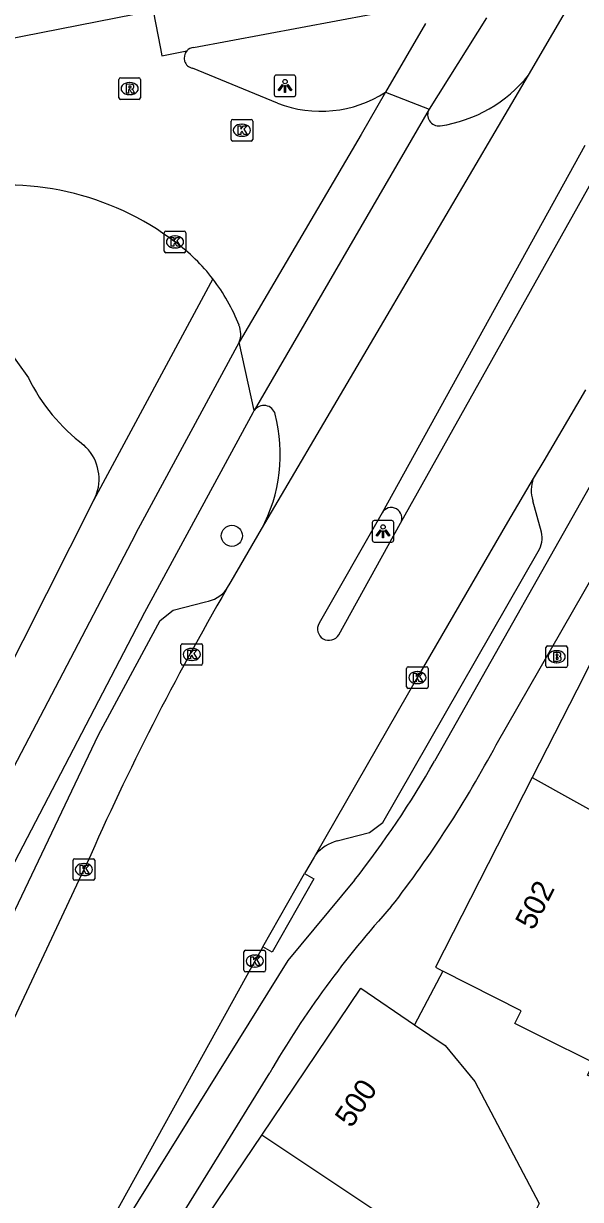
# Model space of a CAD drawing. Extents: x 162990 to 165007, y 383433 to 384336.
# Drawn here: x 163836.4 to 163862.2, y 384071.6 to 384126.1 of the extents above; entities that cross this region are included whole.
import ezdxf

# ---------------------------------------------------------------- set-up
doc = ezdxf.new("R2010")
doc.units = 0
for name, color, linetype in [('IMGEO_Boom', 7, 'Continuous'), ('IMGEO_Brandkraan', 7, 'Continuous'), ('IMGEO_Fietspad_open', 7, 'Continuous'), ('IMGEO_Kolk', 7, 'Continuous'), ('IMGEO_Lichtpunt', 7, 'Continuous'), ('IMGEO_Pand', 7, 'Continuous'), ('IMGEO_Pand_nummerreeks', 7, 'Continuous'), ('IMGEO_Parkeervlak_open', 7, 'Continuous'), ('IMGEO_Rijbaan_lokaal_gesloten', 7, 'Continuous'), ('IMGEO_Rijbaan_lokaal_open', 7, 'Continuous'), ('IMGEO_Rioolput', 7, 'Continuous'), ('IMGEO_Voetpad_open', 7, 'Continuous')]:
    doc.layers.add(name, color=color, linetype=linetype)

msp = doc.modelspace()

# ---------------------------------------------------------------- linework, layer by layer
at = {"layer": 'IMGEO_Boom'}
msp.add_circle((163846.016, 384102.406), 0.489, dxfattribs=at)
at = {"layer": 'IMGEO_Brandkraan'}
for p, q in [((163860.56, 384096.377), (163860.56, 384097.229)), ((163860.635, 384097.303), (163861.487, 384097.303)), ((163861.048, 384097.083), (163861.073, 384097.083)), ((163861.561, 384097.229), (163861.561, 384096.377)), ((163861.071, 384096.523), (163861.046, 384096.523)), ((163861.487, 384096.303), (163860.635, 384096.303))]:
    msp.add_line(p, q, dxfattribs=at)
for points in [[(163860.56, 384096.377), (163860.56, 384097.229)], [(163860.635, 384097.303), (163861.487, 384097.303)], [(163860.908, 384097.003), (163860.908, 384096.603), (163861.121, 384096.603)], [(163861.139, 384097.003), (163860.908, 384097.003)], [(163861.561, 384097.229), (163861.561, 384096.377)], [(163861.087, 384096.922), (163861.033, 384096.922), (163861.033, 384096.846)], [(163861.033, 384096.846), (163861.086, 384096.846)], [(163861.095, 384096.77), (163861.033, 384096.77), (163861.033, 384096.689)], [(163861.033, 384096.689), (163861.095, 384096.689)], [(163861.487, 384096.303), (163860.635, 384096.303)]]:
    msp.add_lwpolyline(points, dxfattribs=at)
for centre, radius, start, end in [((163860.637, 384097.227), 0.0765, 91.552, 178.448), ((163860.637, 384097.227), 0.0765, 91.552, 178.448), ((163861.143, 384096.858), 0.145, 59.4692, 91.5367), ((163861.168, 384096.905), 0.0922, 285.5137, 58.1501), ((163861.485, 384097.227), 0.0765, 1.552, 88.448), ((163861.485, 384097.227), 0.0765, 1.552, 88.448), ((163861.088, 384096.884), 0.0379, 267.8285, 90.9355), ((163861.096, 384096.729), 0.0404, 269.8759, 90.5077), ((163861.127, 384096.854), 0.251, 268.6676, 293.5347), ((163861.173, 384096.713), 0.105, 301.3115, 78.989), ((163860.637, 384096.379), 0.0765, 181.552, 268.448), ((163860.637, 384096.379), 0.0765, 181.552, 268.448), ((163861.485, 384096.379), 0.0765, 271.552, 358.448), ((163861.485, 384096.379), 0.0765, 271.552, 358.448)]:
    msp.add_arc(centre, radius, start, end, dxfattribs=at)
for centre, major_axis, ratio, start_param, end_param in [((163861.047, 384096.803), (-0.387, 0.002), 0.722429, 4.712389, 7.853982), ((163861.072, 384096.803), (-0.39, 0.002), 0.717154, 1.570796, 4.712389)]:
    msp.add_ellipse(centre, major_axis=major_axis, ratio=ratio, start_param=start_param, end_param=end_param, dxfattribs=at)
at = {"layer": 'IMGEO_Fietspad_open'}
for points in [[(163844.245, 384125.038), (163854.151, 384126.892)], [(163857.81, 384126.414), (163855.148, 384122.181)], [(163854.983, 384126.152), (163853.132, 384122.958)], [(163858.262, 384092.719), (163870.014, 384113.204), (163876.697, 384123.662)], [(163853.132, 384122.958), (163855.148, 384122.181)], [(163846.359, 384111.374), (163841.571, 384102.524), (163841.529, 384102.444), (163833.769, 384087.617), (163830.002, 384076.297), (163825.723, 384065.107)], [(163847.05, 384108.21), (163846.359, 384111.374)], [(163835.957, 384087.299), (163841.986, 384098.868), (163846.999, 384108.122), (163847.05, 384108.21)], [(163863.578, 384106.421), (163855.398, 384091.956)], [(163851.703, 384086.452), (163848.601, 384082.726), (163839.851, 384068.648)], [(163842.034, 384068.227), (163847.769, 384077.514)]]:
    msp.add_lwpolyline(points, dxfattribs=at)
for centre, radius, start, end in [((163844.295, 384124.546), 0.495, 95.7753, 137.3548), ((163811.105, 384117.957), 53.486, 322.2613, 331.8452), ((163816.689, 384113.95), 44.521, 321.8557, 330.3951), ((163886.822, 384054.879), 45.139, 137.7642, 149.903)]:
    msp.add_arc(centre, radius, start, end, dxfattribs=at)
at = {"layer": 'IMGEO_Kolk'}
for p, q in [((163845.981, 384120.775), (163845.981, 384121.627)), ((163846.056, 384121.701), (163846.908, 384121.701)), ((163846.982, 384121.627), (163846.982, 384120.775)), ((163846.469, 384121.481), (163846.494, 384121.481)), ((163846.908, 384120.701), (163846.056, 384120.701)), ((163846.492, 384120.921), (163846.467, 384120.921)), ((163842.88, 384115.599), (163842.88, 384116.451)), ((163842.955, 384116.525), (163843.807, 384116.525)), ((163843.368, 384116.305), (163843.393, 384116.305)), ((163843.881, 384116.451), (163843.881, 384115.599)), ((163843.807, 384115.525), (163842.955, 384115.525)), ((163843.391, 384115.745), (163843.366, 384115.745)), ((163843.659, 384096.481), (163843.659, 384097.333)), ((163843.734, 384097.407), (163844.586, 384097.407)), ((163844.147, 384097.187), (163844.172, 384097.187)), ((163844.66, 384097.333), (163844.66, 384096.481)), ((163844.17, 384096.627), (163844.145, 384096.627)), ((163844.586, 384096.407), (163843.734, 384096.407)), ((163854.11, 384095.409), (163854.11, 384096.261)), ((163854.185, 384096.335), (163855.037, 384096.335)), ((163854.598, 384096.115), (163854.623, 384096.115)), ((163855.111, 384096.261), (163855.111, 384095.409)), ((163855.037, 384095.335), (163854.185, 384095.335)), ((163854.621, 384095.555), (163854.596, 384095.555)), ((163838.662, 384086.515), (163838.662, 384087.367)), ((163838.737, 384087.441), (163839.589, 384087.441)), ((163839.15, 384087.221), (163839.175, 384087.221)), ((163839.663, 384087.367), (163839.663, 384086.515)), ((163839.173, 384086.661), (163839.148, 384086.661)), ((163839.589, 384086.441), (163838.737, 384086.441)), ((163846.577, 384082.273), (163846.577, 384083.125)), ((163846.652, 384083.199), (163847.504, 384083.199)), ((163847.065, 384082.979), (163847.09, 384082.979)), ((163847.578, 384083.125), (163847.578, 384082.273)), ((163847.088, 384082.419), (163847.063, 384082.419)), ((163847.504, 384082.199), (163846.652, 384082.199))]:
    msp.add_line(p, q, dxfattribs=at)
for points in [[(163845.981, 384120.775), (163845.981, 384121.627)], [(163846.056, 384121.701), (163846.908, 384121.701)], [(163846.982, 384121.627), (163846.982, 384120.775)], [(163846.302, 384121.401), (163846.425, 384121.401), (163846.425, 384121.25), (163846.555, 384121.401), (163846.719, 384121.401), (163846.573, 384121.25), (163846.726, 384121.001), (163846.574, 384121.001), (163846.489, 384121.165), (163846.425, 384121.098), (163846.425, 384121.001), (163846.302, 384121.001), (163846.302, 384121.401)], [(163846.908, 384120.701), (163846.056, 384120.701)], [(163842.88, 384115.599), (163842.88, 384116.451)], [(163842.955, 384116.525), (163843.807, 384116.525)], [(163843.201, 384116.225), (163843.324, 384116.225), (163843.324, 384116.074), (163843.454, 384116.225), (163843.618, 384116.225), (163843.472, 384116.074), (163843.625, 384115.825), (163843.473, 384115.825), (163843.388, 384115.989), (163843.324, 384115.922), (163843.324, 384115.825), (163843.201, 384115.825), (163843.201, 384116.225)], [(163843.881, 384116.451), (163843.881, 384115.599)], [(163843.807, 384115.525), (163842.955, 384115.525)], [(163843.659, 384096.481), (163843.659, 384097.333)], [(163843.734, 384097.407), (163844.586, 384097.407)], [(163843.98, 384097.107), (163844.103, 384097.107), (163844.103, 384096.956), (163844.233, 384097.107), (163844.397, 384097.107), (163844.251, 384096.956), (163844.404, 384096.707), (163844.252, 384096.707), (163844.167, 384096.871), (163844.103, 384096.804), (163844.103, 384096.707), (163843.98, 384096.707), (163843.98, 384097.107)], [(163844.66, 384097.333), (163844.66, 384096.481)], [(163844.586, 384096.407), (163843.734, 384096.407)], [(163854.11, 384095.409), (163854.11, 384096.261)], [(163854.185, 384096.335), (163855.037, 384096.335)], [(163854.431, 384096.035), (163854.554, 384096.035), (163854.554, 384095.884), (163854.684, 384096.035), (163854.848, 384096.035), (163854.702, 384095.884), (163854.855, 384095.635), (163854.703, 384095.635), (163854.618, 384095.799), (163854.554, 384095.732), (163854.554, 384095.635), (163854.431, 384095.635), (163854.431, 384096.035)], [(163855.111, 384096.261), (163855.111, 384095.409)], [(163855.037, 384095.335), (163854.185, 384095.335)], [(163838.662, 384086.515), (163838.662, 384087.367)], [(163838.737, 384087.441), (163839.589, 384087.441)], [(163839.663, 384087.367), (163839.663, 384086.515)], [(163838.983, 384087.141), (163839.106, 384087.141), (163839.106, 384086.99), (163839.236, 384087.141), (163839.4, 384087.141), (163839.254, 384086.99), (163839.407, 384086.741), (163839.255, 384086.741), (163839.17, 384086.905), (163839.106, 384086.838), (163839.106, 384086.741), (163838.983, 384086.741), (163838.983, 384087.141)], [(163839.589, 384086.441), (163838.737, 384086.441)], [(163846.577, 384082.273), (163846.577, 384083.125)], [(163846.652, 384083.199), (163847.504, 384083.199)], [(163846.898, 384082.899), (163847.021, 384082.899), (163847.021, 384082.748), (163847.151, 384082.899), (163847.315, 384082.899), (163847.169, 384082.748), (163847.322, 384082.499), (163847.17, 384082.499), (163847.085, 384082.663), (163847.021, 384082.596), (163847.021, 384082.499), (163846.898, 384082.499), (163846.898, 384082.899)], [(163847.578, 384083.125), (163847.578, 384082.273)], [(163847.504, 384082.199), (163846.652, 384082.199)]]:
    msp.add_lwpolyline(points, dxfattribs=at)
for centre, start, end in [((163846.058, 384121.625), 91.552, 178.448), ((163846.058, 384121.625), 91.552, 178.448), ((163846.906, 384121.625), 1.552, 88.448), ((163846.906, 384121.625), 1.552, 88.448), ((163846.058, 384120.777), 181.552, 268.448), ((163846.058, 384120.777), 181.552, 268.448), ((163846.906, 384120.777), 271.552, 358.448), ((163846.906, 384120.777), 271.552, 358.448), ((163842.957, 384116.449), 91.552, 178.448), ((163842.957, 384116.449), 91.552, 178.448), ((163843.805, 384116.449), 1.552, 88.448), ((163843.805, 384116.449), 1.552, 88.448), ((163842.957, 384115.601), 181.552, 268.448), ((163842.957, 384115.601), 181.552, 268.448), ((163843.805, 384115.601), 271.552, 358.448), ((163843.805, 384115.601), 271.552, 358.448), ((163843.736, 384097.331), 91.552, 178.448), ((163843.736, 384097.331), 91.552, 178.448), ((163844.584, 384097.331), 1.552, 88.448), ((163844.584, 384097.331), 1.552, 88.448), ((163843.736, 384096.483), 181.552, 268.448), ((163843.736, 384096.483), 181.552, 268.448), ((163844.584, 384096.483), 271.552, 358.448), ((163844.584, 384096.483), 271.552, 358.448), ((163854.187, 384096.259), 91.552, 178.448), ((163854.187, 384096.259), 91.552, 178.448), ((163855.035, 384096.259), 1.552, 88.448), ((163855.035, 384096.259), 1.552, 88.448), ((163854.187, 384095.411), 181.552, 268.448), ((163854.187, 384095.411), 181.552, 268.448), ((163855.035, 384095.411), 271.552, 358.448), ((163855.035, 384095.411), 271.552, 358.448), ((163838.739, 384087.365), 91.552, 178.448), ((163838.739, 384087.365), 91.552, 178.448), ((163839.587, 384087.365), 1.552, 88.448), ((163839.587, 384087.365), 1.552, 88.448), ((163838.739, 384086.517), 181.552, 268.448), ((163838.739, 384086.517), 181.552, 268.448), ((163839.587, 384086.517), 271.552, 358.448), ((163839.587, 384086.517), 271.552, 358.448), ((163846.654, 384083.123), 91.552, 178.448), ((163846.654, 384083.123), 91.552, 178.448), ((163847.502, 384083.123), 1.552, 88.448), ((163847.502, 384083.123), 1.552, 88.448), ((163846.654, 384082.275), 181.552, 268.448), ((163846.654, 384082.275), 181.552, 268.448), ((163847.502, 384082.275), 271.552, 358.448), ((163847.502, 384082.275), 271.552, 358.448)]:
    msp.add_arc(centre, 0.0765, start, end, dxfattribs=at)
for centre, major_axis, ratio, start_param, end_param in [((163846.468, 384121.201), (-0.387, 0.002), 0.722429, 4.712389, 7.853982), ((163846.493, 384121.201), (-0.39, 0.002), 0.717154, 1.570796, 4.712389), ((163843.367, 384116.025), (-0.387, 0.002), 0.722429, 4.712389, 7.853982), ((163843.392, 384116.025), (-0.39, 0.002), 0.717154, 1.570796, 4.712389), ((163844.146, 384096.907), (-0.387, 0.002), 0.722429, 4.712389, 7.853982), ((163844.171, 384096.907), (-0.39, 0.002), 0.717154, 1.570796, 4.712389), ((163854.597, 384095.835), (-0.387, 0.002), 0.722429, 4.712389, 7.853982), ((163854.622, 384095.835), (-0.39, 0.002), 0.717154, 1.570796, 4.712389), ((163839.149, 384086.941), (-0.387, 0.002), 0.722429, 4.712389, 7.853982), ((163839.174, 384086.941), (-0.39, 0.002), 0.717154, 1.570796, 4.712389), ((163847.064, 384082.699), (-0.387, 0.002), 0.722429, 4.712389, 7.853982), ((163847.089, 384082.699), (-0.39, 0.002), 0.717154, 1.570796, 4.712389)]:
    msp.add_ellipse(centre, major_axis=major_axis, ratio=ratio, start_param=start_param, end_param=end_param, dxfattribs=at)
at = {"layer": 'IMGEO_Lichtpunt'}
for p, q in [((163848.883, 384123.754), (163848.075, 384123.754)), ((163848.883, 384123.754), (163848.075, 384123.754)), ((163847.981, 384123.659), (163847.981, 384122.852)), ((163847.981, 384123.659), (163847.981, 384122.852)), ((163848.977, 384122.852), (163848.977, 384123.659)), ((163848.977, 384122.852), (163848.977, 384123.659)), ((163848.075, 384122.758), (163848.883, 384122.758)), ((163848.075, 384122.758), (163848.883, 384122.758)), ((163852.52, 384103.019), (163852.52, 384102.212)), ((163852.52, 384103.019), (163852.52, 384102.212)), ((163853.422, 384103.114), (163852.614, 384103.114)), ((163853.422, 384103.114), (163852.614, 384103.114)), ((163853.516, 384102.212), (163853.516, 384103.019)), ((163853.516, 384102.212), (163853.516, 384103.019)), ((163852.614, 384102.118), (163853.422, 384102.118)), ((163852.614, 384102.118), (163853.422, 384102.118))]:
    msp.add_line(p, q, dxfattribs=at)
for points in [[(163848.355, 384123.323), (163848.394, 384123.295), (163848.206, 384123.033), (163848.168, 384123.06), (163848.355, 384123.323)], [(163848.457, 384123.275), (163848.504, 384123.275), (163848.504, 384122.953), (163848.457, 384122.953), (163848.457, 384123.275)], [(163848.567, 384123.295), (163848.605, 384123.322), (163848.792, 384123.06), (163848.753, 384123.032), (163848.567, 384123.295)], [(163852.894, 384102.683), (163852.933, 384102.655), (163852.745, 384102.393), (163852.707, 384102.42), (163852.894, 384102.683)], [(163852.996, 384102.635), (163853.043, 384102.635), (163853.043, 384102.313), (163852.996, 384102.313), (163852.996, 384102.635)], [(163853.106, 384102.655), (163853.144, 384102.682), (163853.331, 384102.42), (163853.292, 384102.392), (163853.106, 384102.655)]]:
    msp.add_lwpolyline(points, dxfattribs=at)
for centre in [(163848.48, 384123.457), (163853.019, 384102.817)]:
    msp.add_circle(centre, 0.0994, dxfattribs=at)
for centre, start, end in [((163848.075, 384123.659), 90, 180), ((163848.075, 384123.659), 90, 180), ((163848.883, 384123.659), 0, 90), ((163848.883, 384123.659), 0, 90), ((163848.075, 384122.852), 180, 270), ((163848.075, 384122.852), 180, 270), ((163848.883, 384122.852), 270, 0), ((163848.883, 384122.852), 270, 360), ((163852.614, 384103.019), 90, 180), ((163852.614, 384103.019), 90, 180), ((163853.422, 384103.019), 0, 90), ((163853.422, 384103.019), 0, 90), ((163852.614, 384102.212), 180, 270), ((163852.614, 384102.212), 180, 270), ((163853.422, 384102.212), 270, 0), ((163853.422, 384102.212), 270, 360)]:
    msp.add_arc(centre, 0.0946, start, end, dxfattribs=at)
at = {"layer": 'IMGEO_Pand'}
for points in [[(163835.577, 384111.142), (163836.595, 384109.724)], [(163839.604, 384104.048), (163833.039, 384091.042)], [(163839.75, 384104.35), (163839.604, 384104.048)], [(163862.93, 384097.12), (163861.996, 384095.251), (163859.931, 384091.201)], [(163859.931, 384091.201), (163855.45, 384082.409), (163855.788, 384082.237)], [(163859.931, 384091.201), (163867.724, 384086.87), (163866.8, 384085.222), (163868.479, 384084.373)], [(163868.479, 384084.373), (163867.919, 384083.301), (163868.705, 384082.086), (163869.086, 384080.143), (163868.96, 384078.187), (163867.325, 384074.959), (163862.486, 384077.41), (163862.778, 384077.985), (163860.358, 384079.187), (163859.125, 384079.799), (163859.419, 384080.39), (163855.788, 384082.237)], [(163847.399, 384074.635), (163851.988, 384081.446), (163854.481, 384079.751)], [(163854.481, 384079.751), (163855.901, 384078.785), (163857.269, 384077.114), (163860.249, 384071.469), (163860.001, 384070.968), (163860.245, 384070.804), (163858.06, 384067.526)], [(163842.579, 384067.157), (163842.429, 384067.258), (163847.399, 384074.635)], [(163858.06, 384067.526), (163847.399, 384074.635)]]:
    msp.add_lwpolyline(points, dxfattribs=at)
for centre, radius, start, end in [((163844.377, 384113.526), 8.662, 206.0402, 232.9447), ((163837.751, 384105.037), 2.114, 341.0423, 48.2654)]:
    msp.add_arc(centre, radius, start, end, dxfattribs=at)
at = {"layer": 'IMGEO_Parkeervlak_open'}
for points in [[(163860.355, 384102.58), (163859.962, 384104.033)], [(163850.895, 384088.264), (163852.398, 384088.66), (163853.004, 384089.123), (163860.207, 384101.678)], [(163835.942, 384081.7), (163835.459, 384083.328), (163835.518, 384084.093), (163839.842, 384093.19), (163842.69, 384098.481), (163843.293, 384098.955), (163844.795, 384099.349)]]:
    msp.add_lwpolyline(points, dxfattribs=at)
for centre, radius, start, end in [((163861.433, 384104.522), 1.55, 159.8302, 198.3777), ((163859.218, 384102.303), 1.17, 327.6856, 13.6783), ((163844.582, 384100.821), 1.487, 278.2421, 323.1492), ((163851.426, 384086.305), 2.03, 105.1637, 139.3961)]:
    msp.add_arc(centre, radius, start, end, dxfattribs=at)
at = {"layer": 'IMGEO_Rijbaan_lokaal_gesloten'}
for points in [[(163859.763, 384123.759), (163862.016, 384127.623)], [(163847.388, 384102.711), (163859.763, 384123.759)], [(163862.368, 384120.5), (163852.971, 384103.465)], [(163853.831, 384102.994), (163863.299, 384119.895)], [(163862.396, 384109.163), (163860.464, 384105.88), (163859.978, 384105.056)], [(163859.978, 384105.056), (163858.788, 384103.032), (163854.613, 384095.853), (163849.885, 384087.626)], [(163852.971, 384103.465), (163850.056, 384098.353)], [(163850.964, 384097.823), (163853.831, 384102.994)], [(163845.772, 384099.929), (163845.979, 384100.283), (163847.388, 384102.711)], [(163835.937, 384080.041), (163839.301, 384087.218)], [(163849.885, 384087.626), (163849.823, 384087.518), (163849.385, 384086.749)], [(163847.456, 384083.359), (163849.385, 384086.749)], [(163847.456, 384083.359), (163846.703, 384082.035), (163839.438, 384068.873)]]:
    msp.add_lwpolyline(points, dxfattribs=at)
for centre, radius, start, end in [((163853.399, 384103.226), 0.49, 331.8018, 150.7814), ((163951.771, 384037.964), 122.782, 149.69013, 156.3498), ((163850.511, 384098.089), 0.526, 149.8771, 329.5786)]:
    msp.add_arc(centre, radius, start, end, dxfattribs=at)
at = {"layer": 'IMGEO_Rijbaan_lokaal_open'}
for points in [[(163842.369, 384126.742), (163831.109, 384124.518)], [(163842.369, 384126.742), (163842.704, 384124.996), (163842.766, 384124.652), (163843.931, 384124.881)], [(163848.131, 384122.454), (163844.188, 384124.077)], [(163853.132, 384122.958), (163852.001, 384121.008), (163846.359, 384111.374)], [(163855.148, 384122.181), (163847.05, 384108.21)]]:
    msp.add_lwpolyline(points, dxfattribs=at)
for centre, radius, start, end in [((163844.293, 384124.553), 0.488, 137.8277, 257.6255), ((163854.701, 384127.817), 6.487, 278.5885, 321.2834), ((163850.132, 384127.662), 5.579, 248.9835, 302.5262), ((163855.616, 384121.93), 0.531, 151.8633, 275.7879), ((163835.552, 384105.706), 12.953, 52.8144, 101.9248), ((163838.294, 384109.057), 8.628, 37.4833, 53.8679), ((163838.244, 384109.014), 8.694, 21.253, 37.5082), ((163845.368, 384111.753), 1.061, 339.0458, 22.8373), ((163847.499, 384107.9), 0.546, 15.5651, 145.3387), ((163840.878, 384106.194), 7.383, 331.8521, 14.5301)]:
    msp.add_arc(centre, radius, start, end, dxfattribs=at)
at = {"layer": 'IMGEO_Rioolput'}
for p, q in [((163840.78, 384122.704), (163840.78, 384123.556)), ((163840.855, 384123.63), (163841.707, 384123.63)), ((163841.268, 384123.41), (163841.293, 384123.41)), ((163841.781, 384123.556), (163841.781, 384122.704)), ((163841.707, 384122.63), (163840.855, 384122.63)), ((163841.291, 384122.85), (163841.266, 384122.85))]:
    msp.add_line(p, q, dxfattribs=at)
for points in [[(163840.78, 384122.704), (163840.78, 384123.556)], [(163840.855, 384123.63), (163841.707, 384123.63)], [(163841.369, 384123.328), (163841.117, 384123.33), (163841.117, 384122.93)], [(163841.295, 384123.249), (163841.241, 384123.249), (163841.241, 384123.168)], [(163841.241, 384123.168), (163841.293, 384123.168)], [(163841.781, 384123.556), (163841.781, 384122.704)], [(163841.707, 384122.63), (163840.855, 384122.63)], [(163841.117, 384122.93), (163841.241, 384122.93), (163841.241, 384123.092), (163841.252, 384123.092)], [(163841.299, 384123.063), (163841.37, 384122.93), (163841.51, 384122.93), (163841.445, 384123.056)]]:
    msp.add_lwpolyline(points, dxfattribs=at)
for centre, radius, start, end in [((163840.857, 384123.554), 0.0765, 91.552, 178.448), ((163840.857, 384123.554), 0.0765, 91.552, 178.448), ((163841.277, 384123.357), 0.19, 274.7715, 282.9687), ((163841.301, 384123.153), 0.0964, 77.0061, 93.1865), ((163841.315, 384123.21), 0.0378, 276.6634, 79.6772), ((163841.368, 384123.218), 0.109, 350.3612, 89.416), ((163841.366, 384123.218), 0.112, 277.5842, 350.9817), ((163841.705, 384123.554), 0.0765, 1.552, 88.448), ((163841.705, 384123.554), 0.0765, 1.552, 88.448), ((163840.857, 384122.706), 0.0765, 181.552, 268.448), ((163840.857, 384122.706), 0.0765, 181.552, 268.448), ((163841.251, 384123.039), 0.0533, 26.0293, 88.6989), ((163841.35, 384123.003), 0.108, 29.5134, 73.7905), ((163841.705, 384122.706), 0.0765, 271.552, 358.448), ((163841.705, 384122.706), 0.0765, 271.552, 358.448)]:
    msp.add_arc(centre, radius, start, end, dxfattribs=at)
for centre, major_axis, ratio, start_param, end_param in [((163841.267, 384123.13), (-0.387, 0.002), 0.722429, 4.712389, 7.853982), ((163841.292, 384123.13), (-0.39, 0.002), 0.717154, 1.570796, 4.712389)]:
    msp.add_ellipse(centre, major_axis=major_axis, ratio=ratio, start_param=start_param, end_param=end_param, dxfattribs=at)
at = {"layer": 'IMGEO_Voetpad_open'}
for points in [[(163845.14, 384114.307), (163839.604, 384104.048)], [(163849.385, 384086.749), (163849.819, 384086.502), (163847.89, 384083.112), (163847.456, 384083.359)], [(163855.788, 384082.237), (163854.481, 384079.751)]]:
    msp.add_lwpolyline(points, dxfattribs=at)

# ---------------------------------------------------------------- texts
at = {"layer": 'IMGEO_Pand_nummerreeks'}
for s, rotation, p in [('502', 62.991, (163859.985, 384084.085)), ('500', 56.0295, (163851.55, 384074.926))]:
    msp.add_text(s, height=1, rotation=rotation, dxfattribs=at).set_placement(p)

doc.saveas('drawing.dxf')
